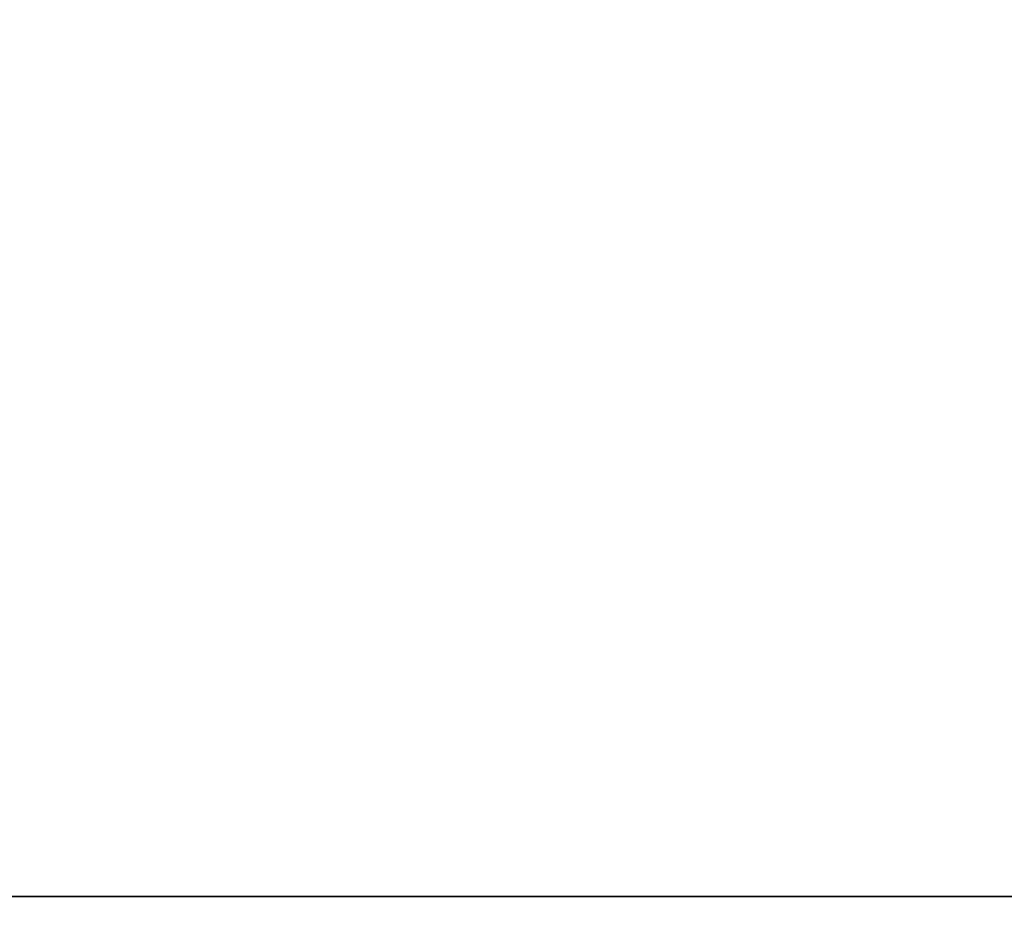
# Model space of a CAD drawing. Header units: millimetres. Extents: x -661 to 720, y -255 to 255.
# Tile 593 of 656: x -473.25 to -471.3, y -39.54 to -37.77. Entities that reach past the tile are written whole.
import ezdxf

# ---------------------------------------------------------------- set-up
doc = ezdxf.new("R2010")
doc.units = ezdxf.units.MM
doc.layers.add('Floreana 120', color=18, linetype='Continuous', true_color=0x000000)

msp = doc.modelspace()

# ---------------------------------------------------------------- linework, layer by layer
at = {"layer": 'Floreana 120', "color": 253, "true_color": 0x97aaae}
msp.add_line((-482.5296, -39.5, -0.05), (-468.5296, -39.5, -0.05), dxfattribs=at)
at = {"layer": 'Floreana 120', "color": 250, "true_color": 0x282421}
for points, knots in [([(-652.0296, -251, 10), (-475.5296, -251, 10), (-299.0296, -251, 10), (-294.0296, -251, 10), (-294.0296, -246, 10), (-294.0296, 0, 10), (-294.0296, 246, 10), (-294.0296, 251, 10), (-299.0296, 251, 10), (-475.5296, 251, 10), (-652.0296, 251, 10), (-657.0296, 251, 10), (-657.0296, 246, 10), (-657.0296, 0, 10), (-657.0296, -246, 10), (-657.0296, -251, 10), (-652.0296, -251, 10)], [0, 0, 0, 353, 353, 363, 363, 855, 855, 865, 865, 1218, 1218, 1228, 1228, 1720, 1720, 1730, 1730, 1730]), ([(-294.0296, 246), (-294.0296, 0), (-294.0296, -246), (-294.0296, -251), (-299.0296, -251), (-475.5296, -251), (-652.0296, -251), (-657.0296, -251), (-657.0296, -246), (-657.0296, 0), (-657.0296, 246), (-657.0296, 251), (-652.0296, 251), (-475.5296, 251), (-299.0296, 251), (-294.0296, 251), (-294.0296, 246)], [0, 0, 0, 492, 492, 502, 502, 855, 855, 865, 865, 1357, 1357, 1367, 1367, 1720, 1720, 1730, 1730, 1730])]:
    msp.add_rational_spline(points, [1, 1, 1, 0.707106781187, 1, 1, 1, 0.707106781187, 1, 1, 1, 0.707106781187, 1, 1, 1, 0.707106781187, 1], degree=2, knots=knots, dxfattribs=at)
at = {"layer": 'Floreana 120', "color": 253, "true_color": 0x97aaae}
for points in [[(-482.5296, -39.5), (-475.5296, -39.5), (-468.5296, -39.5), (-465.5296, -39.5), (-465.5296, -36.5), (-465.5296, 0), (-465.5296, 36.5), (-465.5296, 39.5), (-468.5296, 39.5), (-475.5296, 39.5), (-482.5296, 39.5), (-485.5296, 39.5), (-485.5296, 36.5), (-485.5296, 0), (-485.5296, -36.5), (-485.5296, -39.5), (-482.5296, -39.5)], [(-468.5296, -39.5, -0.1), (-475.5296, -39.5, -0.1), (-482.5296, -39.5, -0.1), (-485.5296, -39.5, -0.1), (-485.5296, -36.5, -0.1), (-485.5296, 0, -0.1), (-485.5296, 36.5, -0.1), (-485.5296, 39.5, -0.1), (-482.5296, 39.5, -0.1), (-475.5296, 39.5, -0.1), (-468.5296, 39.5, -0.1), (-465.5296, 39.5, -0.1), (-465.5296, 36.5, -0.1), (-465.5296, 0, -0.1), (-465.5296, -36.5, -0.1), (-465.5296, -39.5, -0.1), (-468.5296, -39.5, -0.1)]]:
    msp.add_rational_spline(points, [1, 1, 1, 0.707106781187, 1, 1, 1, 0.707106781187, 1, 1, 1, 0.707106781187, 1, 1, 1, 0.707106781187, 1], degree=2, knots=[0, 0, 0, 14, 14, 20, 20, 93, 93, 99, 99, 113, 113, 119, 119, 192, 192, 198, 198, 198], dxfattribs=at)
for points in [[(-482.5296, -39.5, -0.1), (-475.5296, -39.5, -0.1), (-468.5296, -39.5, -0.1)], [(-468.5296, -39.5), (-475.5296, -39.5), (-482.5296, -39.5)]]:
    msp.add_open_spline(points, degree=2, dxfattribs=at)

doc.saveas('drawing.dxf')
